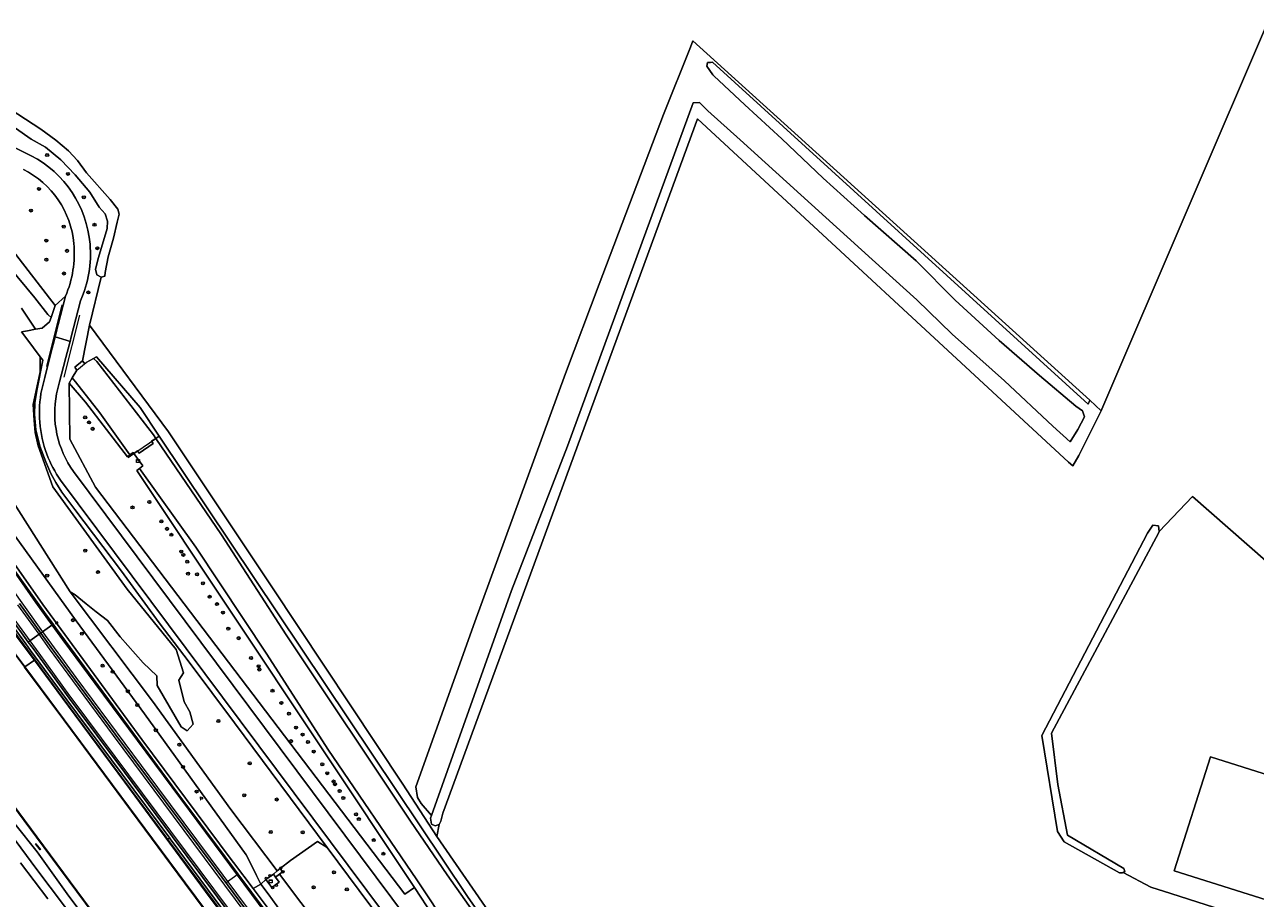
# Model space of a CAD drawing. Header units: metres. Extents: x 168032 to 180145, y 382923 to 399665.
# Tile 289 of 293: x 169196 to 169519, y 398176 to 398404. Entities that reach past the tile are written whole.
import ezdxf
from ezdxf.enums import TextEntityAlignment as Align

# ---------------------------------------------------------------- set-up
doc = ezdxf.new("R2010")
doc.units = ezdxf.units.M
doc.linetypes.add('VW-3-3_STREEP', pattern=[6, 3, -3])
doc.layers.get('0').update_dxf_attribs({"color": 8, "lineweight": 18})
for name, color, linetype, lineweight in [('B-WE-GK-BESCHOEIING-G', 8, 'GK-BESCHOEIING', 18), ('B-WE-GK-BESCHOEIING_DAMWAND-G', 8, 'GK-BESCHOEIING', 18), ('B-WE-GR-BEPLANTING_CULTUUR_BOSPLANTSOEN-GV', 8, 'Continuous', 18), ('B-WE-GR-BOOM-S', 8, 'Continuous', 18), ('B-WE-GR-BOUWLAND-GV', 8, 'Continuous', 18), ('B-WE-GR-GRAS-GV', 8, 'Continuous', 18), ('B-WE-GR-GROENVOORZIENING-GV', 8, 'Continuous', 18), ('B-WE-GR-HOUTWAL-GV', 8, 'Continuous', 18), ('B-WE-GW-TALUD_KRUIN-G', 8, 'Continuous', 18), ('B-WE-IE-MEUBILAIR_WEGMEUBILAIR-G', 8, 'Continuous', 18), ('B-WE-IE-MEUBILAIR_WEGMEUBILAIR-S', 8, 'Continuous', 25), ('B-WE-IE-MEUBILAIR_WEGMEUBILAIR_PAAL-S', 8, 'Continuous', 18), ('B-WE-IE-TERREINAFSCHEIDING_KUNSTMATIG_MUUR-GV', 8, 'Continuous', 18), ('B-WE-KL-DATA-S', 8, 'Continuous', 18), ('B-WE-KL-DATA_KABELBED-G', 8, 'Continuous', 18), ('B-WE-KW-KUNSTWERK_STUW-G', 8, 'Continuous', 18), ('B-WE-OG-BEBOUWING-GV', 8, 'Continuous', 18), ('B-WE-OG-TERREIN_ERF-GV', 8, 'Continuous', 18), ('B-WE-OG-WATER-GV', 8, 'Continuous', 18), ('B-WE-OG-WATER_GREPPEL-GV', 8, 'Continuous', 18), ('B-WE-OG-WATER_RIVIER-GV', 8, 'Continuous', 18), ('B-WE-OG-WATER_SLOOT-GV', 8, 'Continuous', 18), ('B-WE-OG-WEG-GV', 8, 'Continuous', 18), ('B-WE-RI-TERREINKAST-S', 8, 'Continuous', 18), ('B-WE-VH-VERHARDING_ASFALT-GV', 8, 'Continuous', 18), ('B-WE-VH-VERHARDING_FUNDERING_ZAND-GV', 8, 'Continuous', 18), ('B-WE-VH-VERHARDING_GRASBETONSTEEN-GV', 8, 'Continuous', 18), ('B-WE-VH-VERHARDING_TEGEL-GV', 8, 'Continuous', 18), ('B-WE-VW-AFSLUITPAAL-S', 8, 'Continuous', 18), ('B-WE-VW-MARKERING_LANGS_STREEP_33-G', 8, 'VW-3-3_STREEP', 13), ('B-WE-VW-MARKERING_LANGS_STREEP_DOORGETROKKEN_3X015-G', 8, 'Continuous', 13), ('B-WE-VW-MARKERING_PICTOGRAM-G', 8, 'Continuous', 18)]:
    doc.layers.add(name, color=color, linetype=linetype, lineweight=lineweight)
doc.styles.add('NLCS-ISO', font='NLCS-ISO.ttf')
doc.linetypes.add('GK-BESCHOEIING', pattern='A,30,-5,[1,NLCS.SHX,S=1,R=0,X=0,Y=0],-5', length=40)

# ---------------------------------------------------------------- blocks, each defined once
blk = doc.blocks.new('SRI-TERREINKAST-SO')
at = {"color": 0, "linetype": 'ByBlock', "lineweight": 18}
for points in [[(-2, 2), (2, 2), (2, 1.68), (-2, 1.68)], [(-2, 1.52), (2, 1.52), (2, -2), (-2, -2)]]:
    blk.add_lwpolyline(points, close=True, dxfattribs=at)
at = {"color": 0, "linetype": 'ByBlock', "lineweight": 18, "style": 'NLCS-ISO'}
blk.add_text('rio', height=1.5, dxfattribs=at).set_placement((0, 0), align=Align.MIDDLE_CENTER)
blk = doc.blocks.new('SKL-DATA_KAST-SO')
at = {"color": 0, "linetype": 'ByBlock', "lineweight": 18}
for points in [[(-2, 2), (2, 2), (2, 1.68), (-2, 1.68)], [(-2, 1.52), (2, 1.52), (2, -2), (-2, -2)]]:
    blk.add_lwpolyline(points, close=True, dxfattribs=at)
blk = doc.blocks.new('SIE-WEG_PAAL_HECTOMETERPAAL-SO')
at = {"color": 0, "linetype": 'ByBlock', "lineweight": 18}
blk.add_lwpolyline([(-1.44375, -0.94375), (1.44375, -0.94375), (1.44375, 0.94375), (-1.44375, 0.94375)], close=True, dxfattribs=at)
at = {"color": 0, "linetype": 'ByBlock', "lineweight": 18, "style": 'NLCS-ISO'}
blk.add_text('hm', height=1.5, dxfattribs=at).set_placement((0, 0), align=Align.MIDDLE_CENTER)
at = {"style": 'NLCS-ISO'}
blk.add_attdef('WAARDE', (2.13125, -1.69375), '', height=1.5, dxfattribs=at)
blk = doc.blocks.new('SVW-AFSLUITPAAL-SO')
at = {"lineweight": 18}
blk.add_circle((0, 0), 1.5, dxfattribs=at)
at = {"lineweight": 18, "style": 'NLCS-ISO'}
blk.add_text('af', height=1.8, dxfattribs=at).set_placement((0, 0), align=Align.MIDDLE_CENTER)
blk = doc.blocks.new('SIE-WEG_CAMERA-SO')
at = {"color": 0, "linetype": 'ByBlock', "lineweight": 18}
blk.add_lwpolyline([(-1.2, 0.4), (-1.2, -1.9), (-0.7, -1.9), (-0.7, 0.2), (1.6, -0.5), (2, 0.7), (-1.6, 1.9), (-2, 0.7)], close=True, dxfattribs=at)
blk = doc.blocks.new('SGR-BOOM_01-SO')
at = {"linetype": 'ByBlock', "lineweight": 18}
h = blk.add_hatch(color=0, dxfattribs=at)
h.dxf.hatch_style = 1
edge = h.paths.add_edge_path()
edge.add_arc((0, 0), 0.25, 0, 360)
at = {"color": 0, "linetype": 'ByBlock', "lineweight": 18}
for radius in [2, 0.25]:
    blk.add_circle((0, 0), radius, dxfattribs=at)

msp = doc.modelspace()

# ---------------------------------------------------------------- linework, layer by layer
at = {"layer": 'B-WE-GK-BESCHOEIING-G', "flags": 128}
msp.add_lwpolyline([(169198.993, 398332.853), (169192.227, 398340.979), (169187.01, 398347.713), (169183.988, 398352.18), (169178.17, 398359.591), (169166.949, 398373.52)], dxfattribs=at)
at = {"layer": 'B-WE-GK-BESCHOEIING_DAMWAND-G', "flags": 128}
for points in [[(169196.319, 398236.147), (169206.583, 398222.378), (169238.306, 398179.617), (169270.783, 398135.984), (169310.63, 398082.525), (169350.658, 398028.681), (169392.697, 397972.261), (169416.903, 397939.492)], [(169338.417, 398004.842), (169336.394, 398007.571), (169320.083, 398029.578), (169303.646, 398051.528), (169285.591, 398075.826), (169276.458, 398088.117), (169252.274, 398120.695), (169229.13, 398151.675), (169199.501, 398191.671), (169177.27, 398221.541)], [(169200.399, 398188.359), (169199.238, 398189.885)]]:
    msp.add_lwpolyline(points, dxfattribs=at)
at = {"layer": 'B-WE-GR-BEPLANTING_CULTUUR_BOSPLANTSOEN-GV', "flags": 128}
for points in [[(169169.012, 398317.57), (169208.272, 398255.876), (169209.582, 398255.061), (169212.413, 398252.725), (169215.003, 398250.662), (169217.973, 398248.338), (169221.307, 398244.138), (169227.358, 398237.264), (169230.937, 398233.866), (169231.015, 398231.348), (169237.285, 398220.537), (169238.848, 398219.477), (169240.484, 398221.208), (169239.565, 398224.476), (169238.099, 398227.056), (169236.71, 398232.77), (169237.892, 398234.644), (169235.984, 398240.789), (169223.181, 398256.609), (169203.692, 398283.402), (169199.883, 398294.151), (169199.106, 398297.611), (169198.824, 398300.808), (169198.575, 398304.946), (169200.348, 398313.473), (169200.409, 398317.429), (169196.862, 398322.097), (169195.473, 398323.925)], [(169415.477, 398001.588), (169283.925, 398177.688), (169275.569, 398188.927), (169273.019, 398190.489), (169265.933, 398185.565), (169263.261, 398183.437), (169263.891, 398182.557), (169263.087, 398181.956), (169302.968, 398128.977)]]:
    msp.add_lwpolyline(points, dxfattribs=at)
at = {"layer": 'B-WE-GR-BOUWLAND-GV', "flags": 128}
for points in [[(169192.507, 398382.238), (169200.527, 398377.064), (169204.473, 398374.123), (169207.837, 398371.317), (169210.165, 398368.78), (169212.557, 398365.598), (169218.702, 398358.572), (169220.708, 398356.101), (169221.094, 398354.744), (169220.57, 398352.69), (169219.587, 398348.453), (169218.149, 398343.576), (169217.361, 398339.529), (169217.358, 398338.498), (169216.32, 398338.254), (169213.3, 398325.707), (169233.991, 398297.767), (169261.084, 398257.232), (169295.374, 398205.533), (169304.304, 398191.774), (169304.895, 398194.945), (169303.805, 398194.567), (169302.847, 398195.061), (169302.631, 398196.591), (169302.875, 398197.279), (169300.124, 398200.458), (169299.206, 398202.039), (169298.754, 398204.818), (169314.235, 398247.994), (169337.945, 398313.046), (169346.816, 398336.476), (169363.627, 398380.878), (169370.662, 398398.505), (169371.327, 398400.172), (169475.325, 398306.069), (169478.268, 398303.283), (169478.467, 398303.685), (169545.777, 398460.689)], [(169545.777, 398460.689), (169478.467, 398303.685), (169478.268, 398303.283), (169472.434, 398291.541), (169470.882, 398288.856), (169469.735, 398289.874), (169372.58, 398379.727), (169305.877, 398197.905), (169305.31, 398195.833), (169304.895, 398194.945), (169304.304, 398191.774), (169321.237, 398167.3)], [(169533.249, 398165.076), (169496.531, 398176.887), (169491.298, 398178.57), (169483.988, 398182.389), (169483.835, 398182.304), (169483.041, 398182.304), (169468.542, 398190.46), (169466.822, 398193.106), (169462.721, 398218.242), (169490.362, 398271.235), (169491.804, 398273.317), (169491.812, 398273.327), (169493.294, 398273.145), (169493.493, 398271.69), (169502.201, 398280.808), (169531.305, 398255.275)]]:
    msp.add_lwpolyline(points, dxfattribs=at)
at = {"layer": 'B-WE-GR-GRAS-GV', "flags": 128}
for points in [[(169188.262, 398252.083), (169198.906, 398238.004), (169198.983, 398238.068), (169191.593, 398248.228)], [(169245.695, 398175.05), (169233.758, 398191.107), (169233.314, 398191.704), (169221.688, 398207.343), (169206.112, 398228.268), (169198.983, 398238.068), (169198.906, 398238.004), (169207.776, 398225.977), (169222.552, 398206.044), (169243.651, 398177.432), (169262.517, 398152.11)]]:
    msp.add_lwpolyline(points, dxfattribs=at)
msp.add_lwpolyline([(169419.07, 397941.173), (169405.489, 397959.656), (169392.864, 397976.398), (169376.541, 397998.394), (169359.003, 398021.922), (169345.498, 398040.217), (169330.39, 398060.812), (169314.532, 398082.219), (169294.414, 398109.063), (169278.447, 398130.777), (169262.517, 398152.11), (169243.651, 398177.432), (169222.552, 398206.044), (169207.776, 398225.977), (169198.906, 398238.004), (169196.334, 398236.211), (169206.623, 398222.408), (169238.346, 398179.647), (169270.823, 398136.014), (169310.67, 398082.555), (169350.698, 398028.711), (169392.737, 397972.291), (169416.943, 397939.522)], close=True, dxfattribs=at)
at = {"layer": 'B-WE-GR-GROENVOORZIENING-GV', "flags": 128}
msp.add_lwpolyline([(169202.416, 398175.485), (169195.227, 398184.94)], dxfattribs=at)
at = {"layer": 'B-WE-GR-HOUTWAL-GV', "flags": 128}
for points in [[(169302.875, 398197.279), (169323.816, 398256.255), (169338.518, 398294.035), (169371.373, 398383.893), (169373.05, 398383.989), (169375.267, 398381.791), (169383.714, 398374.22), (169418.262, 398342.925), (169429.958, 398332.376), (169439.197, 398323.346), (169452.957, 398311.115), (169465.588, 398299.286), (169470.108, 398295.127), (169472.14, 398298.426), (169473.918, 398301.743), (169473.384, 398303.25), (169471.609, 398304.464), (169462.109, 398312.558), (169451.528, 398321.687), (169440.02, 398332.225), (169429.779, 398342.544), (169416.248, 398354.442), (169405.456, 398364.226), (169394.629, 398374.461), (169384.928, 398383.404), (169376.8, 398391.019), (169376.551, 398391.215), (169374.981, 398393.548), (169375.114, 398394.474), (169375.902, 398394.511), (169376.503, 398394.54), (169474.862, 398305.044), (169475.325, 398306.069), (169371.327, 398400.172), (169370.662, 398398.505), (169363.627, 398380.878), (169346.816, 398336.476), (169337.945, 398313.046), (169314.235, 398247.994), (169298.754, 398204.818), (169299.206, 398202.039), (169300.124, 398200.458)], [(169225.68, 398287.638), (169226.421, 398288.197), (169227.271, 398288.837), (169224.91, 398292.088), (169224.732, 398292.333), (169223.895, 398291.728), (169223.262, 398291.27), (169212.251, 398305.51), (169207.952, 398310.55), (169208.173, 398295.843), (169214.836, 398283.254), (169295.9, 398176.691), (169298.387, 398178.442)]]:
    msp.add_lwpolyline(points, close=True, dxfattribs=at)
at = {"layer": 'B-WE-GW-TALUD_KRUIN-G', "flags": 128}
msp.add_lwpolyline([(169419.07, 397941.173), (169405.489, 397959.656), (169392.864, 397976.398), (169376.541, 397998.394), (169359.003, 398021.922), (169345.498, 398040.217), (169330.39, 398060.812), (169314.532, 398082.219), (169294.414, 398109.063), (169278.447, 398130.777), (169262.517, 398152.11), (169243.651, 398177.432), (169222.552, 398206.044), (169207.776, 398225.977), (169198.906, 398238.004)], dxfattribs=at)
at = {"layer": 'B-WE-IE-MEUBILAIR_WEGMEUBILAIR-G', "flags": 128}
for points in [[(169206.06, 398331.044), (169202.032, 398314.862)], [(169206.667, 398312.117), (169210.76, 398328.355)], [(169245.695, 398175.05), (169233.758, 398191.107), (169233.314, 398191.704), (169221.688, 398207.343), (169206.112, 398228.268), (169191.593, 398248.228)]]:
    msp.add_lwpolyline(points, dxfattribs=at)
at = {"layer": 'B-WE-IE-TERREINAFSCHEIDING_KUNSTMATIG_MUUR-GV', "flags": 128}
for points in [[(169141.544, 398313.035), (169145.694, 398305.782), (169147.714, 398302.219), (169149.656, 398299.221), (169153.18, 398294.434), (169160.34, 398284.545), (169172.275, 398268.458), (169186.217, 398249.501), (169196.254, 398236.151), (169196.334, 398236.211), (169186.297, 398249.561), (169172.355, 398268.518), (169160.42, 398284.605), (169153.26, 398294.492), (169149.738, 398299.277), (169147.8, 398302.271), (169145.78, 398305.832), (169141.63, 398313.085)], [(169416.863, 397939.462), (169416.943, 397939.522), (169392.737, 397972.291), (169350.698, 398028.711), (169310.67, 398082.555), (169270.823, 398136.014), (169238.346, 398179.647), (169206.623, 398222.408), (169196.334, 398236.211), (169196.254, 398236.151), (169206.543, 398222.348), (169238.266, 398179.587), (169270.743, 398135.954), (169310.59, 398082.495), (169350.618, 398028.651), (169392.657, 397972.231)], [(169336.354, 398007.541), (169338.377, 398004.812), (169338.457, 398004.872), (169336.434, 398007.601), (169320.123, 398029.608), (169303.686, 398051.558), (169285.631, 398075.856), (169276.498, 398088.147), (169252.314, 398120.725), (169229.17, 398151.705), (169199.541, 398191.701), (169177.295, 398221.591), (169177.215, 398221.531), (169199.461, 398191.641), (169229.09, 398151.645), (169252.234, 398120.665), (169276.418, 398088.087), (169285.551, 398075.796), (169303.606, 398051.498), (169320.043, 398029.548)], [(169200.373, 398188.311), (169200.453, 398188.371), (169199.263, 398189.935), (169199.183, 398189.875)]]:
    msp.add_lwpolyline(points, close=True, dxfattribs=at)
at = {"layer": 'B-WE-KL-DATA_KABELBED-G', "flags": 128}
msp.add_lwpolyline([(169249.074, 398179.757), (169252.225, 398182.083)], dxfattribs=at)
at = {"layer": 'B-WE-KW-KUNSTWERK_STUW-G', "flags": 128}
for points in [[(169210.014, 398313.914), (169212.451, 398315.905)], [(169223.409, 398291.049), (169224.059, 398291.499), (169230.646, 398296.059), (169231.542, 398296.68)]]:
    msp.add_lwpolyline(points, dxfattribs=at)
at = {"layer": 'B-WE-OG-BEBOUWING-GV', "flags": 128}
msp.add_lwpolyline([(169533.12, 398212.181), (169530.865, 398205.074), (169506.88, 398212.683), (169497.417, 398182.855), (169526.492, 398173.651), (169531.252, 398172.12), (169541.392, 398203.86), (169552.901, 398200.201), (169553.611, 398202.37), (169562.302, 398199.55), (169564.781, 398207.36), (169534.631, 398216.94)], close=True, dxfattribs=at)
at = {"layer": 'B-WE-OG-TERREIN_ERF-GV', "flags": 128}
msp.add_lwpolyline([(169531.305, 398255.275), (169502.201, 398280.808), (169493.493, 398271.69), (169493.357, 398271.436), (169465.281, 398218.916), (169466.935, 398205.389), (169469.482, 398192.193), (169484.166, 398183.396), (169484.431, 398182.635), (169483.988, 398182.389), (169491.298, 398178.57), (169496.531, 398176.887), (169533.249, 398165.076)], dxfattribs=at)
msp.add_lwpolyline([(169534.631, 398216.94), (169564.781, 398207.36), (169562.302, 398199.55), (169553.611, 398202.37), (169552.901, 398200.201), (169541.392, 398203.86), (169531.252, 398172.12), (169526.492, 398173.651), (169497.417, 398182.855), (169506.88, 398212.683), (169530.865, 398205.074), (169533.12, 398212.181)], close=True, dxfattribs=at)
at = {"layer": 'B-WE-OG-WATER-GV', "flags": 128}
for points in [[(169270.743, 398135.954), (169238.266, 398179.587), (169206.543, 398222.348), (169196.254, 398236.151)], [(169193.739, 398195.118), (169199.561, 398187.777), (169207.448, 398176.761), (169214.866, 398166.848), (169222.082, 398157.155), (169231.599, 398144.382), (169243.182, 398128.876), (169254.386, 398113.828), (169268.475, 398095.065), (169274.411, 398087.064), (169278.665, 398082.366), (169280.394, 398080.669), (169282.654, 398078.27), (169284.723, 398075.903), (169285.551, 398075.796), (169276.418, 398088.087), (169252.234, 398120.665), (169229.09, 398151.645), (169199.461, 398191.641), (169177.215, 398221.531)], [(169177.295, 398221.591), (169199.541, 398191.701), (169229.17, 398151.705)]]:
    msp.add_lwpolyline(points, dxfattribs=at)
msp.add_lwpolyline([(169199.183, 398189.875), (169199.263, 398189.935), (169200.453, 398188.371), (169200.373, 398188.311)], close=True, dxfattribs=at)
at = {"layer": 'B-WE-OG-WATER_GREPPEL-GV', "flags": 128}
for points in [[(169304.895, 398194.945), (169305.31, 398195.833), (169305.877, 398197.905), (169372.58, 398379.727), (169469.735, 398289.874), (169470.882, 398288.856), (169472.434, 398291.541), (169478.268, 398303.283), (169475.325, 398306.069), (169474.862, 398305.044), (169376.503, 398394.54), (169375.902, 398394.511), (169375.114, 398394.474), (169374.981, 398393.548), (169376.551, 398391.215), (169376.8, 398391.019), (169384.928, 398383.404), (169394.629, 398374.461), (169405.456, 398364.226), (169416.248, 398354.442), (169429.779, 398342.544), (169440.02, 398332.225), (169451.528, 398321.687), (169462.109, 398312.558), (169471.609, 398304.464), (169473.384, 398303.25), (169473.918, 398301.743), (169472.14, 398298.426), (169470.108, 398295.127), (169465.588, 398299.286), (169452.957, 398311.115), (169439.197, 398323.346), (169429.958, 398332.376), (169418.262, 398342.925), (169383.714, 398374.22), (169375.267, 398381.791), (169373.05, 398383.989), (169371.373, 398383.893), (169338.518, 398294.035), (169323.816, 398256.255), (169302.875, 398197.279), (169302.631, 398196.591), (169302.847, 398195.061), (169303.805, 398194.567)], [(169493.357, 398271.436), (169493.493, 398271.69), (169493.294, 398273.145), (169491.812, 398273.327), (169491.804, 398273.317), (169490.362, 398271.235), (169462.721, 398218.242), (169466.822, 398193.106), (169468.542, 398190.46), (169483.041, 398182.304), (169483.835, 398182.304), (169483.988, 398182.389), (169484.431, 398182.635), (169484.166, 398183.396), (169469.482, 398192.193), (169466.935, 398205.389), (169465.281, 398218.916)]]:
    msp.add_lwpolyline(points, close=True, dxfattribs=at)
msp.add_lwpolyline([(169181.516, 398385.895), (169198.062, 398374.389), (169201.75, 398372.352), (169205.825, 398369.023), (169209.575, 398365.053), (169213.389, 398360.503), (169215.844, 398356.611), (169217.397, 398354.854), (169217.976, 398352.916), (169217.907, 398350.985), (169215.618, 398343.415), (169214.833, 398340.398), (169215.218, 398338.847), (169216.32, 398338.254), (169217.358, 398338.498), (169217.361, 398339.529), (169218.149, 398343.576), (169219.587, 398348.453), (169220.57, 398352.69), (169221.094, 398354.744), (169220.708, 398356.101), (169218.702, 398358.572), (169212.557, 398365.598), (169210.165, 398368.78), (169207.837, 398371.317), (169204.473, 398374.123), (169200.527, 398377.064), (169192.507, 398382.238)], dxfattribs=at)
at = {"layer": 'B-WE-OG-WATER_RIVIER-GV', "flags": 128}
for points in [[(169195.486, 398330.185), (169199.185, 398324.625), (169200.911, 398324.95), (169202.832, 398326.61), (169203.218, 398327.689), (169202.411, 398328.463), (169198.993, 398332.853), (169192.227, 398340.979)], [(169324.426, 398157.059), (169306.988, 398181.804), (169297.349, 398195.823), (169264.808, 398244.609), (169247.833, 398270.764), (169230.646, 398296.059), (169229.54, 398295.294), (169229.95, 398294.756), (169226.336, 398292.184), (169225.898, 398292.772), (169224.91, 398292.088), (169227.271, 398288.837), (169226.421, 398288.197), (169241.181, 398267.56), (169259.775, 398239.569), (169275.732, 398214.678), (169299.058, 398180.432), (169316.179, 398154.764)]]:
    msp.add_lwpolyline(points, dxfattribs=at)
msp.add_lwpolyline([(169212.062, 398315.588), (169211.462, 398316.377), (169209.441, 398314.673), (169210.014, 398313.914), (169208.789, 398311.915), (169209.59, 398310.854), (169216.005, 398302.76), (169223.895, 398291.728), (169224.732, 398292.333), (169224.91, 398292.088), (169225.898, 398292.772), (169226.336, 398292.184), (169229.95, 398294.756), (169229.54, 398295.294), (169230.646, 398296.059), (169230.041, 398296.949), (169215.193, 398316.203), (169214.391, 398316.972), (169212.451, 398315.905)], close=True, dxfattribs=at)
at = {"layer": 'B-WE-OG-WATER_SLOOT-GV', "flags": 128}
for points in [[(169192.227, 398340.979), (169198.993, 398332.853), (169202.411, 398328.463), (169203.218, 398327.689), (169204.351, 398330.85), (168999.998, 398595.581)], [(169195.473, 398323.925), (169197.092, 398324.23), (169199.185, 398324.625), (169195.486, 398330.185)], [(169328.701, 398152.64), (169312.332, 398176.11), (169231.542, 398296.68), (169230.646, 398296.059), (169247.833, 398270.764), (169264.808, 398244.609), (169297.349, 398195.823), (169306.988, 398181.804), (169324.426, 398157.059)], [(169316.179, 398154.764), (169299.058, 398180.432), (169275.732, 398214.678), (169259.775, 398239.569), (169241.181, 398267.56), (169226.421, 398288.197), (169225.68, 398287.638), (169298.387, 398178.442), (169303.242, 398171.15)], [(169186.297, 398249.561), (169196.334, 398236.211), (169198.906, 398238.004), (169188.262, 398252.083)], [(169188.365, 398198.215), (169199.533, 398183.186), (169210.255, 398168.939), (169220.753, 398154.872), (169233.364, 398137.832), (169245.727, 398121.313), (169257.446, 398105.465), (169268.813, 398089.328), (169273.328, 398082.891), (169275.863, 398082.781), (169278.665, 398082.366), (169274.411, 398087.064), (169268.475, 398095.065), (169254.386, 398113.828), (169243.182, 398128.876), (169231.599, 398144.382), (169222.082, 398157.155), (169214.866, 398166.848), (169207.448, 398176.761), (169199.561, 398187.777), (169193.739, 398195.118)]]:
    msp.add_lwpolyline(points, dxfattribs=at)
for points in [[(169215.151, 398317.39), (169214.391, 398316.972), (169215.193, 398316.203), (169230.041, 398296.949), (169230.646, 398296.059), (169231.542, 398296.68), (169226.55, 398304.13)], [(169223.895, 398291.728), (169216.005, 398302.76), (169209.59, 398310.854), (169208.789, 398311.915), (169207.952, 398310.55), (169212.251, 398305.51), (169223.262, 398291.27)]]:
    msp.add_lwpolyline(points, close=True, dxfattribs=at)
at = {"layer": 'B-WE-OG-WEG-GV', "flags": 128}
for points in [[(168890.337, 398756.706), (168889.205, 398755.925), (168885.886, 398753.634), (168885.603, 398754.114), (168878.88, 398749.36), (168882.72, 398748.65), (168999.998, 398595.581), (169204.351, 398330.85), (169207.023, 398333.302)], [(169213.3, 398325.707), (169216.32, 398338.254), (169215.218, 398338.847), (169214.833, 398340.398), (169215.618, 398343.415), (169217.907, 398350.985), (169217.976, 398352.916), (169217.397, 398354.854), (169215.844, 398356.611), (169213.389, 398360.503), (169209.575, 398365.053), (169205.825, 398369.023), (169201.75, 398372.352), (169198.062, 398374.389), (169181.516, 398385.895)], [(169192.775, 398372.653), (169198.042, 398370.07)], [(169200.774, 398308.836), (169201.582, 398312), (169203.386, 398319.064), (169203.936, 398321.217), (169204.303, 398322.651), (169204.763, 398324.454), (169205.123, 398325.862), (169207.023, 398333.302), (169204.351, 398330.85), (169203.218, 398327.689), (169202.832, 398326.61), (169200.911, 398324.95), (169199.185, 398324.625), (169197.092, 398324.23), (169195.473, 398323.925), (169196.862, 398322.097), (169200.409, 398317.429), (169201.099, 398316.521), (169199.555, 398309.016), (169198.952, 398305.399), (169198.917, 398302.351), (169199.249, 398298.297), (169200.258, 398293.987), (169201.831, 398289.93), (169203.188, 398286.868), (169204.462, 398284.547), (169206.097, 398282.002), (169209.444, 398277.436), (169221.642, 398261.28), (169231.518, 398247.782), (169239.389, 398237.475), (169251.278, 398221.601), (169275.569, 398188.927), (169283.925, 398177.688), (169415.477, 398001.588)], [(169210.944, 398332.073), (169208.503, 398322.62), (169208.202, 398321.456), (169208.034, 398320.803), (169207.124, 398317.282), (169206.515, 398314.923), (169205.461, 398310.84), (169204.668, 398307.767)], [(169303.242, 398171.15), (169298.387, 398178.442), (169295.9, 398176.691), (169214.836, 398283.254), (169208.173, 398295.843), (169207.952, 398310.55), (169208.789, 398311.915), (169210.014, 398313.914), (169209.441, 398314.673), (169211.462, 398316.377), (169213.3, 398325.707)], [(169321.237, 398167.3), (169304.304, 398191.774), (169295.374, 398205.533), (169261.084, 398257.232), (169233.991, 398297.767), (169213.3, 398325.707), (169211.462, 398316.377), (169212.062, 398315.588), (169212.451, 398315.905), (169214.391, 398316.972), (169215.151, 398317.39), (169226.55, 398304.13), (169231.542, 398296.68), (169312.332, 398176.11), (169328.701, 398152.64)], [(169192.275, 398272.679), (169209.782, 398248.272), (169227.685, 398223.946), (169254.33, 398187.031), (169255.707, 398184.312), (169257.032, 398181.639), (169258.132, 398179.376), (169259.503, 398180.584), (169261.464, 398181.992), (169262.459, 398182.792), (169250.28, 398198.871), (169229.792, 398227.271), (169208.272, 398255.876), (169169.012, 398317.57)], [(169515.622, 397876.845), (169514.512, 397878.11), (169503.511, 397890.65), (169487.532, 397909.58), (169473.682, 397926.63), (169460.72, 397943.37), (169454.415, 397951.815), (169418.44, 398000), (169408.343, 398013.721), (169205.707, 398285.125)], [(169209.099, 398287.394), (169396.87, 398035.801), (169423.469, 398000), (169463.982, 397945.78), (169476.841, 397929.23), (169490.662, 397912.28), (169506.521, 397893.32), (169517.991, 397880.325)], [(169183.743, 398277.275), (169201.041, 398252.599), (169227.03, 398217.19), (169250.128, 398186.181), (169250.995, 398185.018), (169256.158, 398178.16), (169258.132, 398179.376), (169257.032, 398181.639), (169255.707, 398184.312), (169254.33, 398187.031), (169227.685, 398223.946), (169209.782, 398248.272), (169192.275, 398272.679)], [(169191.593, 398248.228), (169198.983, 398238.068), (169206.112, 398228.268), (169221.688, 398207.343), (169233.314, 398191.704), (169233.758, 398191.107), (169234.313, 398191.363), (169221.82, 398208.16), (169207.353, 398227.574), (169197.888, 398240.543), (169196.632, 398242.267), (169191.919, 398248.736)], [(169302.968, 398128.977), (169263.087, 398181.956), (169262.047, 398181.179), (169262.998, 398179.855), (169261.021, 398178.428), (169259.503, 398180.584), (169258.132, 398179.376), (169260.072, 398176.777), (169263.476, 398172.085)], [(169263.476, 398172.085), (169260.072, 398176.777), (169258.132, 398179.376), (169256.158, 398178.16), (169263.989, 398167.759)]]:
    msp.add_lwpolyline(points, dxfattribs=at)
at = {"layer": 'B-WE-OG-WEG-GV'}
for points in [[(169198.042, 398370.07, -0.2572925), (169213.442, 398346.935)], [(169209.21, 398347.095, 0.2588536), (169195.991, 398366.49)], [(169207.023, 398333.302, 0.1241866), (169209.21, 398347.095)], [(169213.442, 398346.935, -0.1264972), (169210.944, 398332.073)], [(169202.151, 398291.899, -0.1400698), (169200.774, 398308.836)], [(169204.668, 398307.767, 0.2061454), (169209.099, 398287.394)], [(169205.707, 398285.125, -0.0619727), (169202.151, 398291.899)]]:
    msp.add_lwpolyline(points, format="xyb", dxfattribs=at)
at = {"layer": 'B-WE-OG-WEG-GV', "flags": 128}
for points in [[(169200.409, 398317.429), (169200.348, 398313.473), (169198.575, 398304.946), (169198.824, 398300.808), (169199.106, 398297.611), (169199.883, 398294.151), (169203.692, 398283.402), (169223.181, 398256.609), (169235.984, 398240.789), (169237.892, 398234.644), (169236.71, 398232.77), (169238.099, 398227.056), (169239.565, 398224.476), (169240.484, 398221.208), (169238.848, 398219.477), (169237.285, 398220.537), (169231.015, 398231.348), (169230.937, 398233.866), (169227.358, 398237.264), (169221.307, 398244.138), (169217.973, 398248.338), (169215.003, 398250.662), (169212.413, 398252.725), (169209.582, 398255.061), (169208.272, 398255.876), (169229.792, 398227.271), (169250.28, 398198.871), (169262.459, 398182.792), (169263.261, 398183.437), (169265.933, 398185.565), (169273.019, 398190.489), (169275.569, 398188.927), (169251.278, 398221.601), (169239.389, 398237.475), (169231.518, 398247.782), (169221.642, 398261.28), (169209.444, 398277.436), (169206.097, 398282.002), (169204.462, 398284.547), (169203.188, 398286.868), (169201.831, 398289.93), (169200.258, 398293.987), (169199.249, 398298.297), (169198.917, 398302.351), (169198.952, 398305.399), (169199.555, 398309.016), (169201.099, 398316.521)], [(169234.313, 398191.363), (169233.758, 398191.107), (169245.695, 398175.05), (169273.382, 398137.924), (169303.658, 398097.351), (169332.524, 398058.611), (169360.283, 398021.337), (169373.247, 398003.84), (169375.245, 398001.142), (169375.752, 398001.518), (169373.436, 398004.621), (169354.596, 398029.858), (169333.503, 398058.241), (169316.017, 398081.719), (169305.294, 398096.118), (169277.111, 398133.884), (169256.254, 398161.879), (169250.002, 398170.269), (169234.415, 398191.226)]]:
    msp.add_lwpolyline(points, close=True, dxfattribs=at)
at = {"layer": 'B-WE-VH-VERHARDING_ASFALT-GV', "flags": 128}
for points in [[(169198.042, 398370.07), (169192.775, 398372.653)], [(169207.023, 398333.302), (169205.123, 398325.862), (169204.763, 398324.454), (169204.303, 398322.651), (169207.163, 398321.774), (169208.202, 398321.456), (169208.503, 398322.62), (169210.944, 398332.073)], [(169204.668, 398307.767), (169205.461, 398310.84), (169206.515, 398314.923), (169207.124, 398317.282), (169208.034, 398320.803), (169208.202, 398321.456), (169207.163, 398321.774), (169204.303, 398322.651), (169203.936, 398321.217), (169203.386, 398319.064), (169201.582, 398312), (169200.774, 398308.836)], [(169205.707, 398285.125), (169408.343, 398013.721), (169418.44, 398000), (169454.415, 397951.815), (169460.72, 397943.37), (169473.682, 397926.63), (169487.532, 397909.58), (169503.511, 397890.65), (169514.512, 397878.11), (169515.622, 397876.845)], [(169517.991, 397880.325), (169506.521, 397893.32), (169490.662, 397912.28), (169476.841, 397929.23), (169463.982, 397945.78), (169423.469, 398000), (169396.87, 398035.801), (169209.099, 398287.394)], [(169194.979, 398252.812), (169200.547, 398245.092), (169201.007, 398245.424), (169203.439, 398247.175), (169203.77, 398247.413), (169201.545, 398250.439), (169192.735, 398262.86)], [(169192.57, 398249.202), (169197.278, 398242.738), (169197.693, 398243.037), (169200.085, 398244.759), (169200.547, 398245.092), (169194.979, 398252.812)]]:
    msp.add_lwpolyline(points, dxfattribs=at)
at = {"layer": 'B-WE-VH-VERHARDING_ASFALT-GV'}
for points in [[(169213.442, 398346.935, 0.2572925), (169198.042, 398370.07)], [(169195.991, 398366.49, -0.2588536), (169209.21, 398347.095)], [(169209.21, 398347.095, -0.1241866), (169207.023, 398333.302)], [(169210.944, 398332.073, 0.1264972), (169213.442, 398346.935)], [(169200.774, 398308.836, 0.1400698), (169202.151, 398291.899)], [(169209.099, 398287.394, -0.2061454), (169204.668, 398307.767)], [(169202.151, 398291.899, 0.0619727), (169205.707, 398285.125)]]:
    msp.add_lwpolyline(points, format="xyb", dxfattribs=at)
at = {"layer": 'B-WE-VH-VERHARDING_ASFALT-GV', "flags": 128}
for points in [[(169203.77, 398247.413), (169203.439, 398247.175), (169201.007, 398245.424), (169200.547, 398245.092), (169203.28, 398241.303), (169209.358, 398232.988), (169220.017, 398218.591), (169246.443, 398183.165), (169260.129, 398164.765), (169260.612, 398165.124), (169262.986, 398166.892), (169263.291, 398167.119), (169259.087, 398172.765), (169248.816, 398186.535), (169236.19, 398203.464), (169214.332, 398233.04), (169204.611, 398246.269)], [(169200.547, 398245.092), (169200.085, 398244.759), (169197.693, 398243.037), (169197.278, 398242.738), (169198.535, 398241.014), (169207.997, 398228.049), (169222.462, 398208.637), (169235.057, 398191.704), (169250.644, 398170.747), (169256.895, 398162.357), (169257.271, 398162.637), (169259.672, 398164.424), (169260.129, 398164.765), (169246.443, 398183.165), (169220.017, 398218.591), (169209.358, 398232.988), (169203.28, 398241.303)]]:
    msp.add_lwpolyline(points, close=True, dxfattribs=at)
at = {"layer": 'B-WE-VH-VERHARDING_FUNDERING_ZAND-GV', "flags": 128}
for points in [[(169210.255, 398168.939), (169199.533, 398183.186), (169188.365, 398198.215)], [(169195.227, 398184.94), (169202.416, 398175.485)]]:
    msp.add_lwpolyline(points, dxfattribs=at)
at = {"layer": 'B-WE-VH-VERHARDING_GRASBETONSTEEN-GV', "flags": 128}
for points in [[(169192.735, 398262.86), (169201.545, 398250.439), (169203.77, 398247.413), (169204.611, 398246.269), (169214.332, 398233.04), (169236.19, 398203.464), (169248.816, 398186.535), (169259.087, 398172.765), (169263.291, 398167.119), (169291.525, 398129.203), (169321.636, 398088.705), (169322.37, 398089.168), (169263.989, 398167.759), (169256.158, 398178.16), (169250.995, 398185.018), (169250.128, 398186.181), (169227.03, 398217.19), (169201.041, 398252.599), (169183.743, 398277.275)], [(169191.919, 398248.736), (169196.632, 398242.267), (169197.888, 398240.543), (169207.353, 398227.574), (169221.82, 398208.16), (169234.313, 398191.363), (169234.415, 398191.226), (169250.002, 398170.269)], [(169250.644, 398170.747), (169235.057, 398191.704), (169222.462, 398208.637), (169207.997, 398228.049), (169198.535, 398241.014), (169197.278, 398242.738), (169192.57, 398249.202)]]:
    msp.add_lwpolyline(points, dxfattribs=at)
at = {"layer": 'B-WE-VH-VERHARDING_TEGEL-GV', "flags": 128}
for points in [[(169262.047, 398181.179), (169261.464, 398181.992), (169259.503, 398180.584), (169261.021, 398178.428), (169262.998, 398179.855)], [(169263.261, 398183.437), (169262.459, 398182.792), (169261.464, 398181.992), (169262.047, 398181.179), (169263.087, 398181.956), (169263.891, 398182.557)]]:
    msp.add_lwpolyline(points, close=True, dxfattribs=at)
at = {"layer": 'B-WE-VW-MARKERING_LANGS_STREEP_33-G', "const_width": 0.15, "flags": 128}
for points in [[(168663.566, 398966.886), (168663.81, 398966.56), (168683.85, 398939.574), (168687.432, 398934.773), (168695.741, 398923.634), (168699.311, 398918.865), (168714.149, 398898.866), (168723.248, 398886.636), (168723.682, 398886.053), (168742.75, 398860.403), (168753.118, 398846.445), (168767.915, 398826.525), (168792.24, 398793.869), (168803.712, 398778.624), (168813.371, 398765.968), (168830.183, 398743.936), (168843.488, 398726.745), (168852.649, 398715.025), (168877.24, 398683.884), (168888.579, 398669.651), (168892.719, 398664.47), (168905.625, 398648.318), (168906.641, 398647.047), (168927.897, 398620.319), (168936.737, 398609.262), (168949.567, 398593.214), (168958.627, 398581.408), (168964.598, 398573.497), (168967.397, 398569.764), (168971.082, 398564.85), (168980.716, 398551.889), (168997.466, 398529.481), (169020.107, 398499.13), (169027.204, 398489.639), (169040.743, 398471.536), (169055.497, 398451.74), (169064.014, 398440.301), (169075.759, 398424.518), (169082.66, 398414.941), (169086.679, 398409.348), (169087.311, 398408.468), (169092.79, 398400.638), (169098.778, 398392.051), (169106.428, 398380.731), (169114.846, 398368.191), (169121.749, 398357.562), (169133.195, 398339.355), (169141.533, 398326.011), (169145.725, 398319.301), (169149.518, 398313.332), (169154.381, 398305.894), (169162.28, 398293.82), (169172.849, 398278.255), (169181.899, 398265.168), (169190.992, 398252.297), (169197.693, 398243.037), (169200.047, 398239.783), (169208.094, 398228.624), (169208.928, 398227.502), (169234.512, 398193.198), (169257.271, 398162.637), (169261.584, 398156.846), (169290.08, 398118.618), (169317.014, 398082.462), (169318.161, 398080.923), (169347.085, 398042.016), (169376.591, 398002.446), (169376.738, 398002.249), (169387.316, 397987.87), (169405.092, 397964.157), (169431.093, 397929.085), (169436.401, 397922.002), (169454.996, 397897.188), (169462.891, 397886.418), (169481.262, 397861.858), (169496.183, 397841.843), (169510.418, 397822.748), (169541.436, 397781.099), (169544.236, 397777.323), (169555.897, 397761.614), (169558.309, 397758.365), (169583.433, 397724.619), (169610.915, 397687.701), (169615.6, 397681.412), (169636.811, 397652.94), (169661.863, 397619.325), (169675.414, 397601.121), (169699.118, 397569.28), (169707.001, 397558.756), (169730.636, 397527.013), (169735.107, 397521.017), (169759.476, 397488.338), (169788.453, 397449.474), (169794.886, 397440.863), (169813.184, 397416.368), (169846.164, 397372.145), (169854.679, 397360.703), (169869.635, 397340.607), (169888.976, 397314.746), (169914.022, 397281.158), (169914.469, 397280.558), (169939.822, 397246.505), (169965.388, 397212.257), (169974.243, 397200.401), (169992.585, 397175.838), (170016.232, 397144.17), (170034.08, 397120.254), (170043.871, 397107.135), (170066.82, 397076.416), (170093.903, 397040.116), (170099.716, 397032.324), (170136.639, 396982.806), (170153.695, 396959.983), (170161.325, 396949.774), (170183.597, 396919.921), (170186.927, 396915.458), (170201.768, 396895.572), (170213.485, 396879.837), (170227.432, 396861.106), (170250.932, 396829.4), (170273.171, 396799.402), (170280.372, 396789.69), (170311.618, 396747.553), (170332.654, 396719.212), (170342.266, 396706.261), (170369.994, 396668.866), (170392.219, 396638.887), (170399.965, 396628.439), (170446.363, 396565.937), (170451.819, 396558.585), (170507.845, 396483.096), (170511.435, 396478.26), (170532.772, 396449.523), (170545.638, 396432.139), (170571.007, 396397.972), (170586.183, 396377.533), (170622.215, 396328.908), (170630.602, 396317.647), (170658.825, 396279.748), (170690.197, 396237.381), (170706.119, 396215.879), (170713.852, 396205.474), (170730.677, 396182.821), (170749.618, 396157.277), (170749.786, 396157.05), (170765.931, 396135.308), (170783.952, 396111.136), (170795.393, 396096.255), (170804.923, 396084.278), (170809.65, 396078.605), (170810.613, 396077.489), (170817.941, 396069.001), (170823.912, 396062.46), (170832.116, 396053.815), (170841.517, 396044.402), (170845.278, 396040.768), (170850.273, 396035.941), (170860.435, 396026.758), (170867.773, 396020.427), (170873.441, 396015.72), (170877.137, 396012.705), (170881.628, 396009.164), (170883.666, 396007.579), (170885.828, 396005.898), (170888.017, 396004.135), (170892.16, 396001.068), (170895.983, 395998.282), (170901.608, 395994.19), (170904.467, 395992.185), (170907.159, 395990.312), (170910.575, 395988.028), (170914.084, 395985.696), (170916.921, 395983.855), (170924.126, 395979.278), (170931.247, 395974.933), (170939.669, 395969.992), (170943.679, 395967.677), (170948.077, 395965.225), (170954.15, 395961.955), (170959.149, 395959.255), (170963.48, 395957.059), (170967.805, 395954.88), (170968.365, 395954.605), (170971.255, 395953.183), (170979.619, 395949.224), (170992.329, 395943.677), (170996.413, 395941.934), (171004.533, 395938.605), (171007.746, 395937.293), (171011.116, 395935.986), (171014.497, 395934.704), (171020.635, 395932.461), (171028.566, 395929.684), (171028.606, 395929.671), (171038.896, 395926.327), (171046.631, 395923.895), (171057.694, 395920.724), (171062.665, 395919.423), (171070.829, 395917.286), (171081.369, 395914.755), (171099.481, 395910.816), (171109.782, 395908.686), (171116.95, 395907.326), (171122.191, 395906.488)], [(168872.862, 398744.911), (168867.511, 398740.853), (168866.174, 398739.557), (168865.139, 398738.147), (168863.995, 398736.269), (168863.31, 398734.65), (168862.847, 398733.092), (168862.535, 398730.957), (168862.445, 398729.166), (168862.651, 398727.359), (168863.139, 398725.292), (168863.722, 398723.648), (168864.417, 398722.263), (168865.506, 398720.63), (168865.676, 398720.4), (168871.092, 398712.947), (168892.382, 398684.479), (168906.721, 398665.167), (168908.883, 398662.019), (168912.202, 398657.017), (168913.747, 398654.463), (168915.441, 398651.542), (168916.262, 398650.122), (168919.355, 398643.711), (168919.765, 398642.991), (168920.574, 398641.569), (168922.57, 398638.795), (168935.498, 398622.492), (168942.518, 398613.668), (168945.898, 398609.418), (168953.332, 398600.037), (168960.906, 398590.321), (168972.1, 398575.404), (168973.08, 398574.095), (168995.607, 398544.016), (169018.662, 398513.067), (169032.955, 398493.928), (169041.54, 398482.432), (169062.21, 398454.726), (169068.825, 398445.835), (169076.325, 398435.82), (169082.116, 398427.91), (169092.208, 398413.936), (169092.517, 398413.497), (169098.557, 398404.93), (169103.368, 398397.977), (169105.68, 398394.623), (169110.596, 398387.475), (169114.719, 398381.287), (169118.722, 398375.336), (169125.285, 398365.395), (169132.188, 398354.435), (169140.888, 398340.515), (169147.599, 398329.799), (169147.956, 398329.228), (169158.87, 398312.153), (169166.877, 398299.929), (169171.926, 398292.333), (169177.049, 398284.792), (169180.331, 398279.965), (169188.671, 398267.998), (169199.171, 398253.088), (169203.439, 398247.175), (169206.255, 398243.275), (169214.655, 398231.865), (169248.234, 398186.748), (169262.986, 398166.892), (169268.888, 398158.948), (169290.465, 398130.043), (169313.989, 398098.397), (169322.705, 398086.714), (169323.287, 398085.934), (169335.66, 398069.42), (169370.066, 398023.094), (169377.616, 398013.013), (169382.465, 398006.502), (169391.459, 397994.423), (169399.175, 397984.033), (169435.816, 397934.889), (169442.207, 397926.304), (169470.957, 397887.69), (169501.929, 397846.123), (169503.057, 397844.61), (169549.566, 397782.164), (169561.672, 397765.916), (169581.135, 397739.794), (169602.052, 397711.716), (169621.414, 397685.733), (169625.361, 397680.437), (169647.849, 397650.202), (169672.56, 397616.932), (169681.15, 397605.392), (169694.066, 397588.039), (169714.472, 397560.7), (169740.509, 397525.791), (169740.865, 397525.312), (169765.417, 397492.323), (169790.311, 397458.895), (169800.587, 397445.128), (169812.861, 397428.684), (169833.328, 397401.198), (169855.645, 397371.347), (169860.404, 397364.966), (169874.944, 397345.472), (169904.446, 397305.926), (169920.179, 397284.825), (169939.359, 397259.102), (169973.562, 397213.251), (169979.972, 397204.658), (170018.909, 397152.464), (170039.795, 397124.517), (170045.076, 397117.45), (170072.649, 397080.573), (170099.619, 397044.386), (170100.498, 397043.208), (170125.708, 397009.417), (170156.78, 396967.881), (170159.468, 396964.276), (170159.502, 396964.231), (170181.811, 396934.31), (170189.352, 396924.191), (170207.053, 396900.439), (170219.212, 396884.086), (170249.634, 396843.172), (170278.916, 396803.664), (170287.287, 396792.369), (170317.789, 396751.292), (170335.278, 396727.741), (170338.419, 396723.509), (170346.038, 396713.244), (170372.048, 396678.125), (170375.827, 396673.025), (170397.967, 396643.159), (170402.616, 396636.887), (170436.313, 396591.523), (170457.574, 396562.87), (170472.908, 396542.204), (170511.334, 396490.406), (170517.189, 396482.535), (170538.225, 396454.254), (170572.359, 396408.153), (170576.752, 396402.237), (170615.457, 396350.112), (170636.386, 396321.944), (170646.914, 396307.774), (170684.112, 396257.665), (170695.974, 396241.653), (170710.274, 396222.349), (170735.007, 396189.04), (170755.17, 396161.812), (170755.529, 396161.327), (170774.778, 396135.315), (170793.8, 396109.96), (170808.176, 396091.62), (170816.122, 396082.225), (170819.084, 396078.723), (170826.596, 396069.997), (170831.97, 396064.279), (170837.788, 396058.216), (170845.692, 396050.214), (170850.118, 396045.988), (170852.644, 396043.575), (170861.461, 396035.363), (170872.33, 396025.919), (170884.627, 396015.896), (170885.616, 396015.07), (170888.024, 396013.212), (170890.775, 396011.091), (170897.627, 396005.916), (170902.138, 396002.598), (170907.122, 395999.085), (170910.829, 395996.479), (170916.449, 395992.704), (170921.587, 395989.399), (170926.385, 395986.284), (170932.717, 395982.42), (170937.108, 395979.749), (170940.958, 395977.486), (170945.56, 395974.829), (170950.654, 395971.96), (170953.807, 395970.22), (170958.059, 395967.935), (170963.194, 395965.221), (170967.178, 395963.187), (170971.443, 395961.088), (170971.562, 395961.03), (170974.802, 395959.465), (170978.731, 395957.572), (170982.521, 395955.846), (170987.242, 395953.702), (170991.167, 395951.936), (170994.729, 395950.388), (170998.115, 395948.95), (171006.777, 395945.362), (171015.717, 395941.869), (171019.859, 395940.297), (171024.61, 395938.611), (171030.749, 395936.453), (171030.758, 395936.45), (171039.094, 395933.753), (171049.585, 395930.523), (171054.41, 395929.099), (171061.544, 395927.114), (171064.401, 395926.35), (171064.559, 395926.308), (171066.787, 395925.712), (171070.557, 395924.754), (171075.667, 395923.494), (171078.932, 395922.709), (171084.478, 395921.466), (171092.437, 395919.773), (171097.702, 395918.839), (171101.477, 395918.204), (171105.175, 395917.673), (171109.159, 395917.135), (171113.664, 395916.72), (171120.791, 395916.081), (171122.941, 395915.937)]]:
    msp.add_lwpolyline(points, dxfattribs=at)
at = {"layer": 'B-WE-VW-MARKERING_LANGS_STREEP_DOORGETROKKEN_3X015-G', "const_width": 0.15, "flags": 128}
for points in [[(169192.333, 398257.555), (169201.007, 398245.424), (169209.762, 398233.435), (169231.125, 398204.68), (169255.141, 398172.468)], [(169194.515, 398252.482), (169200.085, 398244.759), (169202.818, 398240.969), (169208.899, 398232.651), (169219.56, 398218.251), (169245.986, 398182.825), (169259.672, 398164.424)]]:
    msp.add_lwpolyline(points, dxfattribs=at)
at = {"layer": 'B-WE-VW-MARKERING_PICTOGRAM-G', "flags": 128}
for points in [[(169188.671, 398267.998), (169199.171, 398253.088), (169203.439, 398247.175), (169206.255, 398243.275), (169214.655, 398231.865), (169248.234, 398186.748), (169262.986, 398166.892)], [(169192.333, 398257.555), (169201.007, 398245.424), (169209.762, 398233.435), (169231.125, 398204.68), (169255.141, 398172.468)], [(169190.992, 398252.297), (169197.693, 398243.037), (169200.047, 398239.783), (169208.094, 398228.624), (169208.928, 398227.502), (169234.512, 398193.198), (169257.271, 398162.637)], [(169259.672, 398164.424), (169245.986, 398182.825), (169219.56, 398218.251), (169208.899, 398232.651), (169202.818, 398240.969), (169200.085, 398244.759), (169194.515, 398252.482)]]:
    msp.add_lwpolyline(points, dxfattribs=at)

# ---------------------------------------------------------------- block references
at = {"layer": 'B-WE-GR-BOOM-S', "xscale": 0.2, "yscale": 0.2, "zscale": 0.2}
for p in [(169202.215, 398370.254), (169207.648, 398365.32), (169200.065, 398361.385), (169211.822, 398359.18), (169197.948, 398355.711), (169206.558, 398351.497), (169214.611, 398351.992), (169201.989, 398347.853), (169202.012, 398342.843), (169207.391, 398345.175), (169215.357, 398345.857), (169206.593, 398339.227), (169213.003, 398334.271), (169212.163, 398301.556), (169213.18, 398300.239), (169214.15, 398298.556), (169228.986, 398279.391), (169224.558, 398277.977), (169232.142, 398274.326), (169233.587, 398272.373), (169234.764, 398270.816), (169212.178, 398266.662), (169237.322, 398266.432), (169237.889, 398265.552), (169238.887, 398263.763), (169202.21, 398260.117), (169215.508, 398261.042), (169239.102, 398260.651), (169241.455, 398260.467), (169243.003, 398258.108), (169244.752, 398254.593), (169246.692, 398252.67), (169248.234, 398250.454), (169208.989, 398248.462), (169249.641, 398246.245), (169211.306, 398244.929), (169252.38, 398243.75), (169216.727, 398236.54), (169255.615, 398238.55), (169257.573, 398236.405), (169219.37, 398234.949), (169257.771, 398235.542), (169223.342, 398229.861), (169261.222, 398229.972), (169263.548, 398226.799), (169225.826, 398226.235), (169265.535, 398223.974), (169247.069, 398222.057), (169267.41, 398220.341), (169230.679, 398219.632), (169269.101, 398218.506), (169236.835, 398215.853), (169266.06, 398216.775), (169270.521, 398216.554), (169272.039, 398214.06), (169255.251, 398210.964), (169274.274, 398210.725), (169237.811, 398210.046), (169275.562, 398208.387), (169277.217, 398206.215), (169277.604, 398205.503), (169241.336, 398203.583), (169253.827, 398202.599), (169262.355, 398201.503), (169278.8, 398203.748), (169279.77, 398201.904), (169283.102, 398197.64), (169283.834, 398196.372), (169260.782, 398192.988), (169269.148, 398192.915), (169287.75, 398190.866), (169290.279, 398187.296), (169277.321, 398182.446), (169271.999, 398178.515), (169280.696, 398177.966)]:
    msp.add_blockref('SGR-BOOM_01-SO', p, dxfattribs=at)
at = {"layer": 'B-WE-IE-MEUBILAIR_WEGMEUBILAIR-S', "xscale": 0.2, "yscale": 0.2, "zscale": 0.2}
msp.add_blockref('SIE-WEG_CAMERA-SO', (169242.623, 398201.76), dxfattribs=at)
at = {"layer": 'B-WE-IE-MEUBILAIR_WEGMEUBILAIR_PAAL-S', "xscale": 0.2, "yscale": 0.2, "zscale": 0.2}
msp.add_blockref('SIE-WEG_PAAL_HECTOMETERPAAL-SO', (169204.696, 398247.74), dxfattribs=at)
at = {"layer": 'B-WE-KL-DATA-S', "xscale": 0.2, "yscale": 0.2, "zscale": 0.2}
msp.add_blockref('SKL-DATA_KAST-SO', (169260.743, 398180.072), dxfattribs=at)
at = {"layer": 'B-WE-RI-TERREINKAST-S', "xscale": 0.2, "yscale": 0.2, "zscale": 0.2}
msp.add_blockref('SRI-TERREINKAST-SO', (169226.032, 398290.136), dxfattribs=at)
at = {"layer": 'B-WE-VW-AFSLUITPAAL-S', "xscale": 0.2, "yscale": 0.2, "zscale": 0.2}
for p in [(169263.406, 398183.535), (169263.891, 398182.557), (169263.989, 398182.592), (169259.57, 398180.879), (169260.575, 398181.57), (169261.268, 398178.404), (169262.267, 398179.056)]:
    msp.add_blockref('SVW-AFSLUITPAAL-SO', p, dxfattribs=at)

doc.saveas('drawing.dxf')
